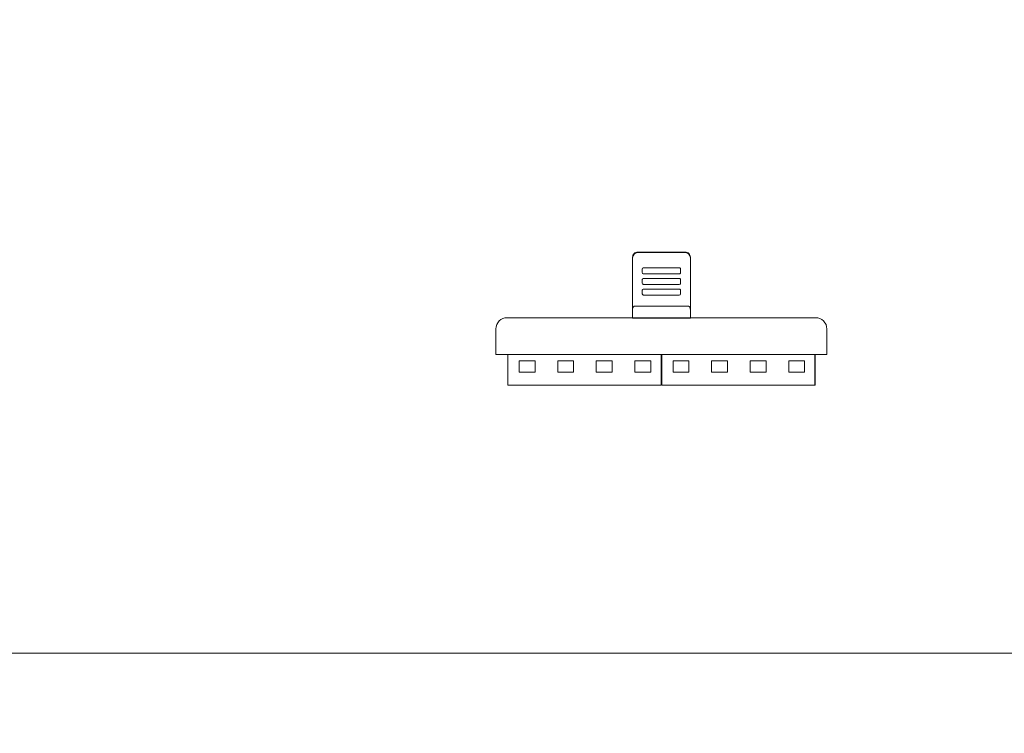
# Model space of a CAD drawing. Header units: millimetres. Extents: x -1114 to 1396, y -630 to 631.
# Tile 761 of 780: x 727 to 895, y 316 to 437. Entities that reach past the tile are written whole.
import ezdxf

# ---------------------------------------------------------------- set-up
doc = ezdxf.new("R2010")
doc.units = ezdxf.units.MM
doc.header["$MEASUREMENT"] = 0

msp = doc.modelspace()

# ---------------------------------------------------------------- linework, layer by layer
at = {"lineweight": 18}
for points, knots in [([(1038.9843, -629.7647), (1038.9843, -629.7647), (-1111.4882, -629.7647), (-1111.4882, -629.7647), (-1111.4882, -629.7647), (-1111.4882, -629.7647), (-1111.4882, 630.7883), (-1111.4882, 630.7883), (-1111.4882, 630.7883), (-1111.4882, 630.7883), (1038.9843, 630.7883), (1038.9843, 630.7883)], [0, 0, 0, 0, 0.33333333, 0.33333333, 0.33333333, 0.33333333, 0.66666667, 0.66666667, 0.66666667, 0.66666667, 1, 1, 1, 1]), ([(832.277, 397.2729), (832.0383, 397.2729), (831.8094, 397.1782), (831.6406, 397.0097), (831.6406, 397.0097), (831.4719, 396.8411), (831.377, 396.6125), (831.377, 396.3741)], [0, 0, 0, 0, 0.5, 0.5, 0.5, 0.5, 1, 1, 1, 1]), ([(831.377, 396.2997), (831.377, 396.3591), (831.3829, 396.4174), (831.3943, 396.4748), (831.3943, 396.4748), (831.4, 396.5035), (831.4071, 396.532), (831.4157, 396.5602), (831.4157, 396.5602), (831.4242, 396.5884), (831.4343, 396.6165), (831.4455, 396.6437), (831.4455, 396.6437), (831.4681, 396.6981), (831.4957, 396.7497), (831.5283, 396.7985), (831.5283, 396.7985), (831.5365, 396.8107), (831.545, 396.8228), (831.5538, 396.8346), (831.5538, 396.8346), (831.5625, 396.8465), (831.5717, 396.8582), (831.5811, 396.8696), (831.5811, 396.8696), (831.5999, 396.8925), (831.6197, 396.9143), (831.6404, 396.935), (831.6404, 396.935), (831.6819, 396.9765), (831.7272, 397.0137), (831.7763, 397.0466), (831.7763, 397.0466), (831.7886, 397.0548), (831.8011, 397.0627), (831.8138, 397.0703), (831.8138, 397.0703), (831.8265, 397.078), (831.8394, 397.0852), (831.8524, 397.0922), (831.8524, 397.0922), (831.8783, 397.106), (831.9048, 397.1186), (831.9319, 397.1298), (831.9319, 397.1298), (831.9589, 397.141), (831.9865, 397.1509), (832.0147, 397.1595), (832.0147, 397.1595), (832.0287, 397.1638), (832.043, 397.1677), (832.0573, 397.1713), (832.0573, 397.1713), (832.0717, 397.1749), (832.0862, 397.1782), (832.1007, 397.1811), (832.1007, 397.1811), (832.1588, 397.1927), (832.2176, 397.1985), (832.277, 397.1985)], [0, 0, 0, 0, 0.06666667, 0.06666667, 0.06666667, 0.06666667, 0.13333333, 0.13333333, 0.13333333, 0.13333333, 0.2, 0.2, 0.2, 0.2, 0.26666667, 0.26666667, 0.26666667, 0.26666667, 0.33333333, 0.33333333, 0.33333333, 0.33333333, 0.4, 0.4, 0.4, 0.4, 0.46666667, 0.46666667, 0.46666667, 0.46666667, 0.53333333, 0.53333333, 0.53333333, 0.53333333, 0.6, 0.6, 0.6, 0.6, 0.66666667, 0.66666667, 0.66666667, 0.66666667, 0.73333333, 0.73333333, 0.73333333, 0.73333333, 0.8, 0.8, 0.8, 0.8, 0.86666667, 0.86666667, 0.86666667, 0.86666667, 0.93333333, 0.93333333, 0.93333333, 0.93333333, 1, 1, 1, 1]), ([(841.1986, 396.3741), (841.1986, 396.6125), (841.1038, 396.8411), (840.935, 397.0097), (840.935, 397.0097), (840.7662, 397.1782), (840.5373, 397.2729), (840.2986, 397.2729)], [0, 0, 0, 0, 0.5, 0.5, 0.5, 0.5, 1, 1, 1, 1]), ([(840.2986, 397.1985), (840.358, 397.1985), (840.4164, 397.1927), (840.4739, 397.1813), (840.4739, 397.1813), (840.5027, 397.1756), (840.5312, 397.1685), (840.5594, 397.1599), (840.5594, 397.1599), (840.5877, 397.1514), (840.6158, 397.1414), (840.643, 397.1301), (840.643, 397.1301), (840.6975, 397.1076), (840.7491, 397.08), (840.798, 397.0474), (840.798, 397.0474), (840.8103, 397.0393), (840.8223, 397.0308), (840.8342, 397.022), (840.8342, 397.022), (840.8461, 397.0133), (840.8578, 397.0041), (840.8692, 396.9947), (840.8692, 396.9947), (840.8922, 396.976), (840.914, 396.9562), (840.9348, 396.9355), (840.9348, 396.9355), (840.9763, 396.8941), (841.0135, 396.8489), (841.0464, 396.7998), (841.0464, 396.7998), (841.0546, 396.7875), (841.0626, 396.775), (841.0702, 396.7623), (841.0702, 396.7623), (841.0779, 396.7496), (841.0851, 396.7368), (841.0921, 396.7238), (841.0921, 396.7238), (841.106, 396.6979), (841.1185, 396.6714), (841.1298, 396.6444), (841.1298, 396.6444), (841.141, 396.6174), (841.1509, 396.5899), (841.1595, 396.5618), (841.1595, 396.5618), (841.1638, 396.5477), (841.1677, 396.5335), (841.1714, 396.5192), (841.1714, 396.5192), (841.175, 396.5049), (841.1782, 396.4904), (841.1811, 396.4758), (841.1811, 396.4758), (841.1928, 396.4178), (841.1986, 396.3591), (841.1986, 396.2997)], [0, 0, 0, 0, 0.06666667, 0.06666667, 0.06666667, 0.06666667, 0.13333333, 0.13333333, 0.13333333, 0.13333333, 0.2, 0.2, 0.2, 0.2, 0.26666667, 0.26666667, 0.26666667, 0.26666667, 0.33333333, 0.33333333, 0.33333333, 0.33333333, 0.4, 0.4, 0.4, 0.4, 0.46666667, 0.46666667, 0.46666667, 0.46666667, 0.53333333, 0.53333333, 0.53333333, 0.53333333, 0.6, 0.6, 0.6, 0.6, 0.66666667, 0.66666667, 0.66666667, 0.66666667, 0.73333333, 0.73333333, 0.73333333, 0.73333333, 0.8, 0.8, 0.8, 0.8, 0.86666667, 0.86666667, 0.86666667, 0.86666667, 0.93333333, 0.93333333, 0.93333333, 0.93333333, 1, 1, 1, 1]), ([(833.2309, 394.5739), (833.1778, 394.5739), (833.127, 394.5529), (833.0894, 394.5154), (833.0894, 394.5154), (833.0519, 394.478), (833.0309, 394.4272), (833.0309, 394.3742)], [0, 0, 0, 0, 0.5, 0.5, 0.5, 0.5, 1, 1, 1, 1]), ([(833.0309, 393.775), (833.0309, 393.722), (833.0519, 393.6712), (833.0894, 393.6338), (833.0894, 393.6338), (833.127, 393.5963), (833.1778, 393.5753), (833.2309, 393.5753)], [0, 0, 0, 0, 0.5, 0.5, 0.5, 0.5, 1, 1, 1, 1]), ([(839.5056, 394.3742), (839.5056, 394.4272), (839.4846, 394.478), (839.4471, 394.5154), (839.4471, 394.5154), (839.4096, 394.5529), (839.3587, 394.5739), (839.3056, 394.5739)], [0, 0, 0, 0, 0.5, 0.5, 0.5, 0.5, 1, 1, 1, 1]), ([(839.3056, 393.5753), (839.3587, 393.5753), (839.4096, 393.5963), (839.4471, 393.6338), (839.4471, 393.6338), (839.4846, 393.6712), (839.5056, 393.722), (839.5056, 393.775)], [0, 0, 0, 0, 0.5, 0.5, 0.5, 0.5, 1, 1, 1, 1]), ([(833.2309, 392.7836), (833.1778, 392.7836), (833.127, 392.7626), (833.0894, 392.7251), (833.0894, 392.7251), (833.0519, 392.6877), (833.0309, 392.6369), (833.0309, 392.5839)], [0, 0, 0, 0, 0.5, 0.5, 0.5, 0.5, 1, 1, 1, 1]), ([(833.2309, 392.767), (833.1778, 392.767), (833.127, 392.7459), (833.0894, 392.7085), (833.0894, 392.7085), (833.0519, 392.671), (833.0309, 392.6202), (833.0309, 392.5672)], [0, 0, 0, 0, 0.5, 0.5, 0.5, 0.5, 1, 1, 1, 1]), ([(833.0309, 391.9681), (833.0309, 391.9151), (833.0519, 391.8643), (833.0894, 391.8268), (833.0894, 391.8268), (833.127, 391.7894), (833.1778, 391.7683), (833.2309, 391.7683)], [0, 0, 0, 0, 0.5, 0.5, 0.5, 0.5, 1, 1, 1, 1]), ([(839.5056, 392.5672), (839.5056, 392.6202), (839.4846, 392.671), (839.4471, 392.7085), (839.4471, 392.7085), (839.4096, 392.7459), (839.3587, 392.767), (839.3056, 392.767)], [0, 0, 0, 0, 0.5, 0.5, 0.5, 0.5, 1, 1, 1, 1]), ([(839.3056, 391.7683), (839.3587, 391.7683), (839.4096, 391.7894), (839.4471, 391.8268), (839.4471, 391.8268), (839.4846, 391.8643), (839.5056, 391.9151), (839.5056, 391.9681)], [0, 0, 0, 0, 0.5, 0.5, 0.5, 0.5, 1, 1, 1, 1]), ([(833.2309, 390.9767), (833.1778, 390.9767), (833.127, 390.9556), (833.0894, 390.9182), (833.0894, 390.9182), (833.0519, 390.8807), (833.0309, 390.8299), (833.0309, 390.777)], [0, 0, 0, 0, 0.5, 0.5, 0.5, 0.5, 1, 1, 1, 1]), ([(833.2309, 390.96), (833.1778, 390.96), (833.127, 390.939), (833.0894, 390.9015), (833.0894, 390.9015), (833.0519, 390.8641), (833.0309, 390.8133), (833.0309, 390.7603)], [0, 0, 0, 0, 0.5, 0.5, 0.5, 0.5, 1, 1, 1, 1]), ([(833.0309, 390.1611), (833.0309, 390.1081), (833.0519, 390.0573), (833.0894, 390.0199), (833.0894, 390.0199), (833.127, 389.9824), (833.1778, 389.9614), (833.2309, 389.9614)], [0, 0, 0, 0, 0.5, 0.5, 0.5, 0.5, 1, 1, 1, 1]), ([(839.5056, 390.7603), (839.5056, 390.8133), (839.4846, 390.8641), (839.4471, 390.9015), (839.4471, 390.9015), (839.4096, 390.939), (839.3587, 390.96), (839.3056, 390.96)], [0, 0, 0, 0, 0.5, 0.5, 0.5, 0.5, 1, 1, 1, 1]), ([(839.3056, 389.9614), (839.3587, 389.9614), (839.4096, 389.9824), (839.4471, 390.0199), (839.4471, 390.0199), (839.4846, 390.0573), (839.5056, 390.1081), (839.5056, 390.1611)], [0, 0, 0, 0, 0.5, 0.5, 0.5, 0.5, 1, 1, 1, 1]), ([(831.677, 388.0534), (831.6665, 388.0528), (831.656, 388.0521), (831.6457, 388.0502), (831.6457, 388.0502), (831.6351, 388.0483), (831.6248, 388.0449), (831.6149, 388.0408), (831.6149, 388.0408), (831.6043, 388.0363), (831.5942, 388.031), (831.5846, 388.025), (831.5846, 388.025), (831.572, 388.0171), (831.5603, 388.0079), (831.5496, 387.9981), (831.5496, 387.9981), (831.5375, 387.9871), (831.5266, 387.9752), (831.5165, 387.9628), (831.5165, 387.9628), (831.4786, 387.9162), (831.4527, 387.8627), (831.4325, 387.8081), (831.4325, 387.8081), (831.4132, 387.7555), (831.3993, 387.7019), (831.3909, 387.6476), (831.3909, 387.6476), (831.3819, 387.5889), (831.3795, 387.5294), (831.377, 387.4699)], [0, 0, 0, 0, 0.125, 0.125, 0.125, 0.125, 0.25, 0.25, 0.25, 0.25, 0.375, 0.375, 0.375, 0.375, 0.5, 0.5, 0.5, 0.5, 0.625, 0.625, 0.625, 0.625, 0.75, 0.75, 0.75, 0.75, 0.875, 0.875, 0.875, 0.875, 1, 1, 1, 1]), ([(841.1986, 387.47), (841.1986, 387.5274), (841.1943, 387.5842), (841.1855, 387.6403), (841.1855, 387.6403), (841.1811, 387.6683), (841.1756, 387.6962), (841.1687, 387.7239), (841.1687, 387.7239), (841.1618, 387.7515), (841.1536, 387.779), (841.1438, 387.8062), (841.1438, 387.8062), (841.1388, 387.8198), (841.1335, 387.8334), (841.1276, 387.8468), (841.1276, 387.8468), (841.1218, 387.8603), (841.1154, 387.8737), (841.1085, 387.8869), (841.1085, 387.8869), (841.1016, 387.9), (841.0941, 387.9129), (841.086, 387.9256), (841.086, 387.9256), (841.0779, 387.9382), (841.0691, 387.9505), (841.0596, 387.9623), (841.0596, 387.9623), (841.0501, 387.9741), (841.0398, 387.9854), (841.0285, 387.9959), (841.0285, 387.9959), (841.0229, 388.0012), (841.017, 388.0063), (841.0108, 388.0112), (841.0108, 388.0112), (841.0045, 388.016), (840.9981, 388.0206), (840.9913, 388.0249), (840.9913, 388.0249), (840.9846, 388.0291), (840.9776, 388.033), (840.9703, 388.0365), (840.9703, 388.0365), (840.963, 388.04), (840.9554, 388.0431), (840.9476, 388.0456), (840.9476, 388.0456), (840.9398, 388.0482), (840.9318, 388.0501), (840.9236, 388.0514), (840.9236, 388.0514), (840.9154, 388.0528), (840.907, 388.0535), (840.8986, 388.0535)], [0, 0, 0, 0, 0.07142857, 0.07142857, 0.07142857, 0.07142857, 0.14285714, 0.14285714, 0.14285714, 0.14285714, 0.21428571, 0.21428571, 0.21428571, 0.21428571, 0.28571429, 0.28571429, 0.28571429, 0.28571429, 0.35714286, 0.35714286, 0.35714286, 0.35714286, 0.42857143, 0.42857143, 0.42857143, 0.42857143, 0.5, 0.5, 0.5, 0.5, 0.57142857, 0.57142857, 0.57142857, 0.57142857, 0.64285714, 0.64285714, 0.64285714, 0.64285714, 0.71428571, 0.71428571, 0.71428571, 0.71428571, 0.78571429, 0.78571429, 0.78571429, 0.78571429, 0.85714286, 0.85714286, 0.85714286, 0.85714286, 0.92857143, 0.92857143, 0.92857143, 0.92857143, 1, 1, 1, 1]), ([(841.1986, 387.47), (841.1986, 387.0163), (841.1986, 386.5627), (841.1986, 386.1089), (841.1986, 386.1089), (841.1986, 386.1089), (841.1986, 386.1089), (841.1986, 386.1089)], [0, 0, 0, 0, 0.5, 0.5, 0.5, 0.5, 1, 1, 1, 1]), ([(810.0743, 386.1148), (809.5703, 386.1148), (809.0871, 385.9147), (808.7307, 385.5584), (808.7307, 385.5584), (808.3744, 385.202), (808.1743, 384.7188), (808.1743, 384.2148)], [0, 0, 0, 0, 0.5, 0.5, 0.5, 0.5, 1, 1, 1, 1]), ([(864.3798, 384.2148), (864.3798, 384.7188), (864.1796, 385.202), (863.8233, 385.5584), (863.8233, 385.5584), (863.467, 385.9147), (862.9837, 386.1148), (862.4798, 386.1148)], [0, 0, 0, 0, 0.5, 0.5, 0.5, 0.5, 1, 1, 1, 1])]:
    msp.add_open_spline(points, degree=3, knots=knots, dxfattribs=at)
for points in [[(831.377, 396.2997), (831.377, 396.2997), (831.377, 396.3741), (831.377, 396.3741)], [(831.377, 396.2997), (831.377, 396.2997), (831.377, 396.3741), (831.377, 396.3741)], [(832.277, 397.1828), (831.7859, 397.1828), (831.3855, 396.7896), (831.3772, 396.2993)], [(832.277, 397.2729), (832.277, 397.2729), (840.2986, 397.2729), (840.2986, 397.2729)], [(832.277, 397.1828), (832.277, 397.1828), (840.2986, 397.1828), (840.2986, 397.1828)], [(841.1985, 396.2993), (841.1901, 396.7896), (840.7897, 397.1828), (840.2986, 397.1828)], [(841.1986, 396.3741), (841.1986, 396.3741), (841.1986, 396.2997), (841.1986, 396.2997)], [(831.377, 387.4699), (831.377, 387.4699), (831.377, 396.2997), (831.377, 396.2997)], [(831.377, 387.4767), (831.377, 387.4767), (831.377, 396.2996), (831.377, 396.2996)], [(841.1986, 396.2997), (841.1986, 396.2997), (841.1986, 387.47), (841.1986, 387.47)], [(841.1986, 396.2996), (841.1986, 396.2996), (841.1986, 387.4769), (841.1986, 387.4769)], [(833.2309, 394.5906), (833.1204, 394.5906), (833.0309, 394.5012), (833.0309, 394.3909)], [(833.0309, 394.3742), (833.0309, 394.3742), (833.0309, 394.3909), (833.0309, 394.3909)], [(833.0309, 393.775), (833.0309, 393.775), (833.0309, 394.3742), (833.0309, 394.3742)], [(839.3056, 394.5906), (839.3056, 394.5906), (833.2309, 394.5906), (833.2309, 394.5906)], [(833.2309, 394.5739), (833.2309, 394.5739), (839.3056, 394.5739), (839.3056, 394.5739)], [(839.3056, 393.5753), (839.3056, 393.5753), (833.2309, 393.5753), (833.2309, 393.5753)], [(839.5056, 394.3909), (839.5056, 394.5012), (839.4161, 394.5906), (839.3056, 394.5906)], [(839.5056, 394.3742), (839.5056, 394.3742), (839.5056, 394.3909), (839.5056, 394.3909)], [(839.5056, 394.3908), (839.5056, 394.3908), (839.5056, 394.3742), (839.5056, 394.3742)], [(839.5056, 394.3742), (839.5056, 394.3742), (839.5056, 393.775), (839.5056, 393.775)], [(833.0309, 392.5672), (833.0309, 392.5672), (833.0309, 392.5839), (833.0309, 392.5839)], [(833.0309, 392.5672), (833.0309, 392.5672), (833.0309, 392.5839), (833.0309, 392.5839)], [(833.0309, 391.9681), (833.0309, 391.9681), (833.0309, 392.5672), (833.0309, 392.5672)], [(839.3056, 392.7836), (839.3056, 392.7836), (833.2309, 392.7836), (833.2309, 392.7836)], [(833.2309, 392.767), (833.2309, 392.767), (839.3056, 392.767), (839.3056, 392.767)], [(839.3056, 391.7683), (839.3056, 391.7683), (833.2309, 391.7683), (833.2309, 391.7683)], [(839.5056, 392.5839), (839.5056, 392.6942), (839.4161, 392.7836), (839.3056, 392.7836)], [(839.5056, 392.5839), (839.5056, 392.5839), (839.5056, 392.5672), (839.5056, 392.5672)], [(839.5056, 392.5672), (839.5056, 392.5672), (839.5056, 392.5839), (839.5056, 392.5839)], [(839.5056, 392.5672), (839.5056, 392.5672), (839.5056, 391.9681), (839.5056, 391.9681)], [(833.0309, 390.7603), (833.0309, 390.7603), (833.0309, 390.777), (833.0309, 390.777)], [(833.0309, 390.7603), (833.0309, 390.7603), (833.0309, 390.7769), (833.0309, 390.7769)], [(833.0309, 390.1611), (833.0309, 390.1611), (833.0309, 390.7603), (833.0309, 390.7603)], [(839.3056, 390.9767), (839.3056, 390.9767), (833.2309, 390.9767), (833.2309, 390.9767)], [(833.2309, 390.96), (833.2309, 390.96), (839.3056, 390.96), (839.3056, 390.96)], [(839.3056, 389.9614), (839.3056, 389.9614), (833.2309, 389.9614), (833.2309, 389.9614)], [(839.5056, 390.777), (839.5056, 390.8873), (839.4161, 390.9767), (839.3056, 390.9767)], [(839.5056, 390.7603), (839.5056, 390.7603), (839.5056, 390.777), (839.5056, 390.777)], [(839.5056, 390.7769), (839.5056, 390.7769), (839.5056, 390.7603), (839.5056, 390.7603)], [(839.5056, 390.7603), (839.5056, 390.7603), (839.5056, 390.1611), (839.5056, 390.1611)], [(840.8986, 388.0535), (840.8986, 388.0535), (831.677, 388.0534), (831.677, 388.0534)], [(831.377, 386.1089), (831.377, 386.5626), (831.377, 387.0162), (831.377, 387.4699)], [(810.0743, 386.1148), (810.0743, 386.1148), (831.377, 386.1148), (831.377, 386.1148)], [(841.1986, 386.1089), (841.1986, 386.1089), (831.377, 386.1089), (831.377, 386.1089)], [(831.377, 386.0625), (831.377, 386.0625), (831.377, 386.1077), (831.377, 386.1077)], [(831.377, 386.0625), (831.377, 386.0625), (841.1986, 386.0625), (841.1986, 386.0625)], [(841.1986, 386.1148), (841.1986, 386.1148), (862.4798, 386.1148), (862.4798, 386.1148)], [(841.1986, 386.1078), (841.1986, 386.1078), (841.1986, 386.0625), (841.1986, 386.0625)], [(808.1743, 381.8648), (808.1743, 381.8648), (808.1743, 384.2148), (808.1743, 384.2148)], [(864.3798, 384.2148), (864.3798, 384.2148), (864.3798, 381.8648), (864.3798, 381.8648)], [(808.1743, 379.8648), (808.1743, 379.8648), (808.1743, 381.8648), (808.1743, 381.8648)], [(864.3798, 381.8648), (864.3798, 381.8648), (864.3798, 379.8648), (864.3798, 379.8648)], [(864.3798, 379.8648), (864.3798, 379.8648), (808.1743, 379.8648), (808.1743, 379.8648)], [(864.3798, 379.8648), (864.3798, 379.8648), (808.1743, 379.8648), (808.1743, 379.8648)], [(810.213, 374.6392), (810.213, 374.6392), (810.213, 379.8651), (810.213, 379.8651)], [(810.213, 374.6392), (810.213, 374.6392), (810.213, 379.8651), (810.213, 379.8651)], [(836.213, 379.8651), (836.213, 379.8651), (836.213, 374.6392), (836.213, 374.6392)], [(836.23, 379.8651), (836.23, 379.8651), (836.23, 374.6392), (836.23, 374.6392)], [(836.353, 374.6392), (836.353, 374.6392), (836.353, 379.8651), (836.353, 379.8651)], [(836.353, 374.6392), (836.353, 374.6392), (836.353, 379.8651), (836.353, 379.8651)], [(862.353, 379.8651), (862.353, 379.8651), (862.353, 374.6392), (862.353, 374.6392)], [(862.37, 379.8651), (862.37, 379.8651), (862.37, 374.6392), (862.37, 374.6392)], [(812.113, 376.8392), (812.113, 376.8392), (812.113, 378.7892), (812.113, 378.7892)], [(812.113, 378.7892), (812.113, 378.7892), (814.813, 378.7892), (814.813, 378.7892)], [(814.813, 378.7892), (814.813, 378.7892), (814.813, 376.8392), (814.813, 376.8392)], [(818.663, 378.7892), (818.663, 378.7892), (821.363, 378.7892), (821.363, 378.7892)], [(818.663, 376.8392), (818.663, 376.8392), (818.663, 378.7892), (818.663, 378.7892)], [(821.363, 378.7892), (821.363, 378.7892), (821.363, 376.8392), (821.363, 376.8392)], [(825.213, 376.8392), (825.213, 376.8392), (825.213, 378.7892), (825.213, 378.7892)], [(825.213, 378.7892), (825.213, 378.7892), (827.913, 378.7892), (827.913, 378.7892)], [(827.913, 378.7892), (827.913, 378.7892), (827.913, 376.8392), (827.913, 376.8392)], [(831.763, 378.7892), (831.763, 378.7892), (834.463, 378.7892), (834.463, 378.7892)], [(831.763, 376.8392), (831.763, 376.8392), (831.763, 378.7892), (831.763, 378.7892)], [(834.463, 378.7892), (834.463, 378.7892), (834.463, 376.8392), (834.463, 376.8392)], [(838.253, 376.8392), (838.253, 376.8392), (838.253, 378.7892), (838.253, 378.7892)], [(838.253, 378.7892), (838.253, 378.7892), (840.953, 378.7892), (840.953, 378.7892)], [(840.953, 378.7892), (840.953, 378.7892), (840.953, 376.8392), (840.953, 376.8392)], [(844.803, 378.7892), (844.803, 378.7892), (847.503, 378.7892), (847.503, 378.7892)], [(844.803, 376.8392), (844.803, 376.8392), (844.803, 378.7892), (844.803, 378.7892)], [(847.503, 378.7892), (847.503, 378.7892), (847.503, 376.8392), (847.503, 376.8392)], [(851.353, 376.8392), (851.353, 376.8392), (851.353, 378.7892), (851.353, 378.7892)], [(851.353, 378.7892), (851.353, 378.7892), (854.053, 378.7892), (854.053, 378.7892)], [(854.053, 378.7892), (854.053, 378.7892), (854.053, 376.8392), (854.053, 376.8392)], [(857.903, 376.8392), (857.903, 376.8392), (857.903, 378.7892), (857.903, 378.7892)], [(857.903, 378.7892), (857.903, 378.7892), (860.603, 378.7892), (860.603, 378.7892)], [(860.603, 378.7892), (860.603, 378.7892), (860.603, 376.8392), (860.603, 376.8392)], [(814.813, 376.8392), (814.813, 376.8392), (812.113, 376.8392), (812.113, 376.8392)], [(821.363, 376.8392), (821.363, 376.8392), (818.663, 376.8392), (818.663, 376.8392)], [(827.913, 376.8392), (827.913, 376.8392), (825.213, 376.8392), (825.213, 376.8392)], [(834.463, 376.8392), (834.463, 376.8392), (831.763, 376.8392), (831.763, 376.8392)], [(840.953, 376.8392), (840.953, 376.8392), (838.253, 376.8392), (838.253, 376.8392)], [(847.503, 376.8392), (847.503, 376.8392), (844.803, 376.8392), (844.803, 376.8392)], [(854.053, 376.8392), (854.053, 376.8392), (851.353, 376.8392), (851.353, 376.8392)], [(860.603, 376.8392), (860.603, 376.8392), (857.903, 376.8392), (857.903, 376.8392)], [(810.213, 374.6392), (810.213, 374.6392), (810.713, 374.6392), (810.713, 374.6392)], [(810.713, 374.6392), (810.713, 374.6392), (835.713, 374.6392), (835.713, 374.6392)], [(836.213, 374.6392), (836.213, 374.6392), (835.713, 374.6392), (835.713, 374.6392)], [(836.23, 374.6392), (836.23, 374.6392), (836.213, 374.6392), (836.213, 374.6392)], [(836.353, 374.6392), (836.353, 374.6392), (836.853, 374.6392), (836.853, 374.6392)], [(836.853, 374.6392), (836.853, 374.6392), (849.353, 374.6392), (849.353, 374.6392)], [(849.353, 374.6392), (849.353, 374.6392), (861.853, 374.6392), (861.853, 374.6392)], [(862.353, 374.6392), (862.353, 374.6392), (861.853, 374.6392), (861.853, 374.6392)], [(862.37, 374.6392), (862.37, 374.6392), (862.353, 374.6392), (862.353, 374.6392)], [(-1112.4766, 329.1401), (-1112.4766, 329.1401), (1037.9959, 329.1401), (1037.9959, 329.1401)]]:
    msp.add_open_spline(points, degree=3, dxfattribs=at)

doc.saveas('drawing.dxf')
